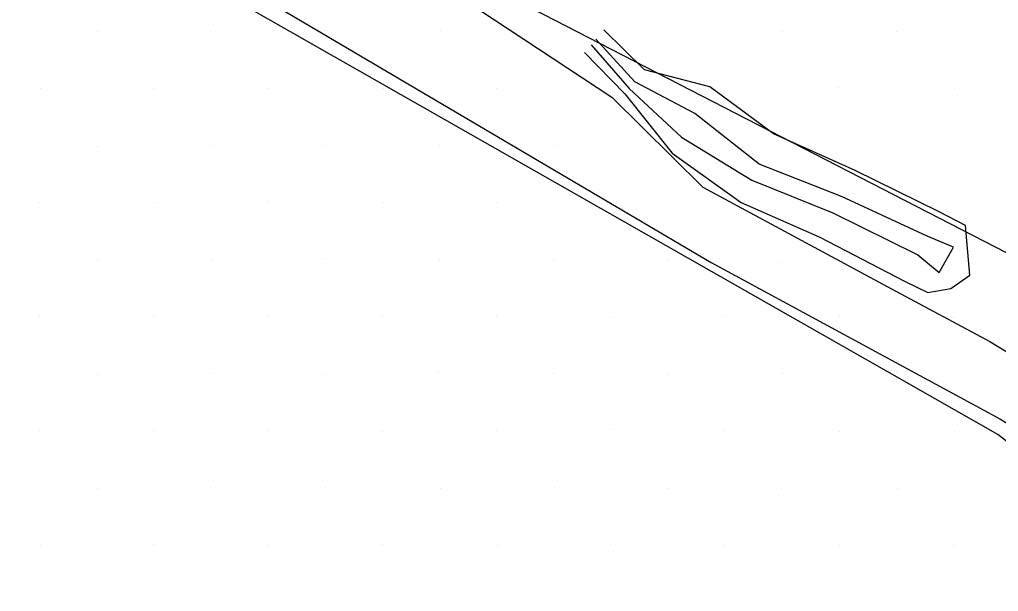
# Model space of a CAD drawing. Extents: x 1602514 to 1609837, y 863887 to 871157.
# Drawn here: x 1606212.5 to 1606394.3, y 865755.8 to 865862.1 of the extents above; entities that cross this region are included whole.
import ezdxf

# ---------------------------------------------------------------- set-up
doc = ezdxf.new("R2010")
doc.units = 0
for name, color, linetype in [('Survey-Entrances', 7, 'Continuous'), ('Survey-Ridge Lines', 7, 'Continuous'), ('Survey-Spot dirt', 7, 'Continuous'), ('Survey-Vegetation trees', 7, 'Continuous')]:
    doc.layers.add(name, color=color, linetype=linetype)

msp = doc.modelspace()

# ---------------------------------------------------------------- linework, layer by layer
at = {"layer": 'Survey-Entrances'}
for points in [[(1605874.24, 866215.49), (1605913.65, 866199.23), (1605935.58, 866185.16), (1605958.16, 866164.19), (1605974.98, 866146.63), (1605998.7, 866117.05), (1606035.1, 866072.5), (1606068.65, 866035.27), (1606104.47, 866001.05), (1606132.91, 865973.33), (1606151.35, 865956.5), (1606177.35, 865940.41), (1606202.53, 865919.27), (1606220.73, 865906.35), (1606236.49, 865900.74), (1606251.35, 865897.57), (1606273.45, 865882.37), (1606297.99, 865863.83), (1606322.52, 865847.66), (1606339.42, 865830.91), (1606374.43, 865812.05), (1606392.71, 865802.22), (1606466.05, 865757.66)], [(1605874.24, 866215.49), (1605913.65, 866199.23), (1605935.58, 866185.16), (1605958.16, 866164.19), (1605974.98, 866146.63), (1605998.7, 866117.05), (1606035.1, 866072.5), (1606068.65, 866035.27), (1606104.47, 866001.05), (1606132.91, 865973.33), (1606151.35, 865956.5), (1606177.35, 865940.41), (1606202.53, 865919.27), (1606220.73, 865906.35), (1606236.49, 865900.74), (1606251.35, 865897.57), (1606273.45, 865882.37), (1606297.99, 865863.83), (1606322.52, 865847.66), (1606339.42, 865830.91), (1606374.43, 865812.05), (1606392.71, 865802.22), (1606466.05, 865757.66)], [(1605980.44, 866121.09), (1606019.19, 866074.99), (1606085.73, 866003.01), (1606144.44, 865944.55), (1606164.35, 865927.19), (1606213.4, 865894.19), (1606253.63, 865868.44), (1606340.93, 865816.94), (1606394.59, 865787.87), (1606454.14, 865751.62), (1606496.71, 865723.41), (1606531.8, 865703.74), (1606585.26, 865664.88), (1606641.47, 865621.48)], [(1605980.44, 866121.09), (1606019.19, 866074.99), (1606085.73, 866003.01), (1606144.44, 865944.55), (1606164.35, 865927.19), (1606213.4, 865894.19), (1606253.63, 865868.44), (1606340.93, 865816.94), (1606394.59, 865787.87), (1606454.14, 865751.62), (1606496.71, 865723.41), (1606531.8, 865703.74), (1606585.26, 865664.88), (1606641.47, 865621.48)]]:
    msp.add_lwpolyline(points, dxfattribs=at)
at = {"layer": 'Survey-Ridge Lines'}
for points in [[(1606317.42, 865855.96), (1606324.89, 865848.25), (1606333.73, 865837.22), (1606346.55, 865828.05), (1606361.14, 865821.64), (1606376.88, 865813.47), (1606381.23, 865811.35), (1606385.49, 865812.09), (1606389.03, 865814.59), (1606388.19, 865823.78), (1606383.3, 865826.32), (1606367.71, 865834.03), (1606352.53, 865840.84), (1606340.72, 865849.55), (1606328.58, 865852.75), (1606321.04, 865860.16)], [(1606317.42, 865855.96), (1606324.89, 865848.25), (1606333.73, 865837.22), (1606346.55, 865828.05), (1606361.14, 865821.64), (1606376.88, 865813.47), (1606381.23, 865811.35), (1606385.49, 865812.09), (1606389.03, 865814.59), (1606388.19, 865823.78), (1606383.3, 865826.32), (1606367.71, 865834.03), (1606352.53, 865840.84), (1606340.72, 865849.55), (1606328.58, 865852.75), (1606321.04, 865860.16)], [(1606318.64, 865857.38), (1606325.71, 865849.25), (1606335.42, 865840.21), (1606348.52, 865832.25), (1606363.54, 865826.16), (1606379.33, 865818.37), (1606383.3, 865815.05), (1606385.95, 865819.78), (1606381.06, 865821.83), (1606365.14, 865829.18), (1606349.9, 865835.2), (1606337.9, 865844.59), (1606326.75, 865850.52), (1606319.53, 865858.41)], [(1606318.64, 865857.38), (1606325.71, 865849.25), (1606335.42, 865840.21), (1606348.52, 865832.25), (1606363.54, 865826.16), (1606379.33, 865818.37), (1606383.3, 865815.05), (1606385.95, 865819.78), (1606381.06, 865821.83), (1606365.14, 865829.18), (1606349.9, 865835.2), (1606337.9, 865844.59), (1606326.75, 865850.52), (1606319.53, 865858.41)]]:
    msp.add_lwpolyline(points, dxfattribs=at)
at = {"layer": 'Survey-Spot dirt'}
for p, q in [((1606226.91, 865859.84), (1606226.91, 865859.84)), ((1606226.91, 865859.84), (1606226.91, 865859.84)), ((1606247.99, 865859.86), (1606247.99, 865859.86)), ((1606247.99, 865859.86), (1606247.99, 865859.86)), ((1606269.25, 865859.96), (1606269.25, 865859.96)), ((1606269.25, 865859.96), (1606269.25, 865859.96)), ((1606290.6, 865859.95), (1606290.6, 865859.95)), ((1606290.6, 865859.95), (1606290.6, 865859.95)), ((1606354.18, 865859.94), (1606354.18, 865859.94)), ((1606354.18, 865859.94), (1606354.18, 865859.94)), ((1606375.32, 865859.91), (1606375.32, 865859.91)), ((1606375.32, 865859.91), (1606375.32, 865859.91)), ((1606216.36, 865849.23), (1606216.36, 865849.23)), ((1606216.36, 865849.23), (1606216.36, 865849.23)), ((1606237.42, 865849.18), (1606237.42, 865849.18)), ((1606237.42, 865849.18), (1606237.42, 865849.18)), ((1606258.77, 865849.35), (1606258.77, 865849.35)), ((1606258.77, 865849.35), (1606258.77, 865849.35)), ((1606280.03, 865849.24), (1606280.03, 865849.24)), ((1606280.03, 865849.24), (1606280.03, 865849.24)), ((1606301.12, 865849.3), (1606301.12, 865849.3)), ((1606301.12, 865849.3), (1606301.12, 865849.3)), ((1606364.7, 865849.36), (1606364.7, 865849.36)), ((1606364.7, 865849.36), (1606364.7, 865849.36)), ((1606386.12, 865849.3), (1606386.12, 865849.3)), ((1606386.12, 865849.3), (1606386.12, 865849.3)), ((1606248, 865838.74), (1606248, 865838.74)), ((1606248, 865838.74), (1606248, 865838.74)), ((1606269.24, 865838.7), (1606269.24, 865838.7)), ((1606269.24, 865838.7), (1606269.24, 865838.7)), ((1606290.45, 865838.58), (1606290.45, 865838.58)), ((1606290.45, 865838.58), (1606290.45, 865838.58)), ((1606311.8, 865838.58), (1606311.8, 865838.58)), ((1606311.8, 865838.58), (1606311.8, 865838.58)), ((1606226.96, 865838.53), (1606226.96, 865838.53)), ((1606226.96, 865838.53), (1606226.96, 865838.53)), ((1606216.13, 865828.1), (1606216.13, 865828.1)), ((1606216.13, 865828.1), (1606216.13, 865828.1)), ((1606237.47, 865828.16), (1606237.47, 865828.16)), ((1606237.47, 865828.16), (1606237.47, 865828.16)), ((1606258.64, 865828.18), (1606258.64, 865828.18)), ((1606258.64, 865828.18), (1606258.64, 865828.18)), ((1606280.14, 865828.1), (1606280.14, 865828.1)), ((1606280.14, 865828.1), (1606280.14, 865828.1)), ((1606301.14, 865828.03), (1606301.14, 865828.03)), ((1606301.14, 865828.03), (1606301.14, 865828.03)), ((1606322.33, 865828.19), (1606322.33, 865828.19)), ((1606322.33, 865828.19), (1606322.33, 865828.19)), ((1606226.93, 865817.48), (1606226.93, 865817.48)), ((1606226.93, 865817.48), (1606226.93, 865817.48)), ((1606248.12, 865817.39), (1606248.12, 865817.39)), ((1606248.12, 865817.39), (1606248.12, 865817.39)), ((1606269.24, 865817.58), (1606269.24, 865817.58)), ((1606269.24, 865817.58), (1606269.24, 865817.58)), ((1606290.54, 865817.41), (1606290.54, 865817.41)), ((1606290.54, 865817.41), (1606290.54, 865817.41)), ((1606311.7, 865817.47), (1606311.7, 865817.47)), ((1606311.7, 865817.47), (1606311.7, 865817.47)), ((1606332.97, 865817.34), (1606332.97, 865817.34)), ((1606332.97, 865817.34), (1606332.97, 865817.34)), ((1606354.04, 865817.01), (1606354.04, 865817.01)), ((1606354.04, 865817.01), (1606354.04, 865817.01)), ((1606216.13, 865806.82), (1606216.13, 865806.82)), ((1606216.13, 865806.82), (1606216.13, 865806.82)), ((1606237.34, 865806.91), (1606237.34, 865806.91)), ((1606237.34, 865806.91), (1606237.34, 865806.91)), ((1606258.75, 865806.84), (1606258.75, 865806.84)), ((1606258.75, 865806.84), (1606258.75, 865806.84)), ((1606279.93, 865806.87), (1606279.93, 865806.87)), ((1606279.93, 865806.87), (1606279.93, 865806.87)), ((1606301.15, 865806.93), (1606301.15, 865806.93)), ((1606301.15, 865806.93), (1606301.15, 865806.93)), ((1606322.45, 865806.76), (1606322.45, 865806.76)), ((1606322.45, 865806.76), (1606322.45, 865806.76)), ((1606343.64, 865806.88), (1606343.64, 865806.88)), ((1606343.64, 865806.88), (1606343.64, 865806.88)), ((1606364.79, 865806.86), (1606364.79, 865806.86)), ((1606364.79, 865806.86), (1606364.79, 865806.86)), ((1606385.93, 865806.69), (1606385.93, 865806.69)), ((1606385.93, 865806.69), (1606385.93, 865806.69)), ((1606226.99, 865796.15), (1606226.99, 865796.15)), ((1606226.99, 865796.15), (1606226.99, 865796.15)), ((1606248.03, 865796.21), (1606248.03, 865796.21)), ((1606248.03, 865796.21), (1606248.03, 865796.21)), ((1606269.36, 865796.15), (1606269.36, 865796.15)), ((1606269.36, 865796.15), (1606269.36, 865796.15)), ((1606290.34, 865796.41), (1606290.34, 865796.41)), ((1606290.34, 865796.41), (1606290.34, 865796.41)), ((1606311.67, 865796.28), (1606311.67, 865796.28)), ((1606311.67, 865796.28), (1606311.67, 865796.28)), ((1606333.07, 865796.09), (1606333.07, 865796.09)), ((1606333.07, 865796.09), (1606333.07, 865796.09)), ((1606354.14, 865796.29), (1606354.14, 865796.29)), ((1606354.14, 865796.29), (1606354.14, 865796.29)), ((1606375.35, 865796.48), (1606375.35, 865796.48)), ((1606375.35, 865796.48), (1606375.35, 865796.48)), ((1606322.25, 865785.84), (1606322.25, 865785.84)), ((1606322.25, 865785.84), (1606322.25, 865785.84)), ((1606216.24, 865785.75), (1606216.24, 865785.75)), ((1606216.24, 865785.75), (1606216.24, 865785.75)), ((1606237.44, 865785.69), (1606237.44, 865785.69)), ((1606237.44, 865785.69), (1606237.44, 865785.69)), ((1606258.65, 865785.73), (1606258.65, 865785.73)), ((1606258.65, 865785.73), (1606258.65, 865785.73)), ((1606279.87, 865785.55), (1606279.87, 865785.55)), ((1606279.87, 865785.55), (1606279.87, 865785.55)), ((1606301.08, 865785.67), (1606301.08, 865785.67)), ((1606301.08, 865785.67), (1606301.08, 865785.67)), ((1606343.45, 865785.7), (1606343.45, 865785.7)), ((1606343.45, 865785.7), (1606343.45, 865785.7)), ((1606364.78, 865785.6), (1606364.78, 865785.6)), ((1606364.78, 865785.6), (1606364.78, 865785.6)), ((1606386.08, 865785.5), (1606386.08, 865785.5)), ((1606386.08, 865785.5), (1606386.08, 865785.5)), ((1606226.98, 865774.97), (1606226.98, 865774.97)), ((1606226.98, 865774.97), (1606226.98, 865774.97)), ((1606247.98, 865775.09), (1606247.98, 865775.09)), ((1606247.98, 865775.09), (1606247.98, 865775.09)), ((1606269.22, 865775.1), (1606269.22, 865775.1)), ((1606269.22, 865775.1), (1606269.22, 865775.1)), ((1606290.64, 865774.95), (1606290.64, 865774.95)), ((1606290.64, 865774.95), (1606290.64, 865774.95)), ((1606311.76, 865775.1), (1606311.76, 865775.1)), ((1606311.76, 865775.1), (1606311.76, 865775.1)), ((1606332.89, 865774.96), (1606332.89, 865774.96)), ((1606332.89, 865774.96), (1606332.89, 865774.96)), ((1606354.08, 865774.99), (1606354.08, 865774.99)), ((1606354.08, 865774.99), (1606354.08, 865774.99)), ((1606375.49, 865774.98), (1606375.49, 865774.98)), ((1606375.49, 865774.98), (1606375.49, 865774.98)), ((1606216.29, 865764.4), (1606216.29, 865764.4)), ((1606216.29, 865764.4), (1606216.29, 865764.4)), ((1606237.34, 865764.45), (1606237.34, 865764.45)), ((1606237.34, 865764.45), (1606237.34, 865764.45)), ((1606258.76, 865764.4), (1606258.76, 865764.4)), ((1606258.76, 865764.4), (1606258.76, 865764.4)), ((1606279.93, 865764.47), (1606279.93, 865764.47)), ((1606279.93, 865764.47), (1606279.93, 865764.47)), ((1606301.31, 865764.26), (1606301.31, 865764.26)), ((1606301.31, 865764.26), (1606301.31, 865764.26)), ((1606322.24, 865764.49), (1606322.24, 865764.49)), ((1606322.24, 865764.49), (1606322.24, 865764.49)), ((1606343.45, 865764.31), (1606343.45, 865764.31)), ((1606343.45, 865764.31), (1606343.45, 865764.31)), ((1606364.79, 865764.4), (1606364.79, 865764.4)), ((1606364.79, 865764.4), (1606364.79, 865764.4)), ((1606386.06, 865764.39), (1606386.06, 865764.39)), ((1606386.06, 865764.39), (1606386.06, 865764.39))]:
    msp.add_line(p, q, dxfattribs=at)
at = {"layer": 'Survey-Vegetation trees'}
for points in [[(1605868.24, 866270.35), (1605917, 866264.25), (1606013.01, 866150.65), (1606159.29, 865970.73), (1606288.82, 865873.91), (1606519.68, 865754.98), (1606525.78, 865726.01), (1606624.06, 865677.98), (1606673.59, 865661.97), (1606653.02, 865637.57), (1606750.54, 865552.19), (1606932.64, 865405.81), (1606897.48, 865634.77), (1606852.53, 866057.89), (1606634.62, 866157.76), (1606377.05, 866304.34), (1606183.52, 866423.27), (1605933.61, 866558.21), (1605731.71, 866735.08)], [(1605868.24, 866270.35), (1605917, 866264.25), (1606013.01, 866150.65), (1606159.29, 865970.73), (1606288.82, 865873.91), (1606519.68, 865754.98), (1606525.78, 865726.01), (1606624.06, 865677.98), (1606673.59, 865661.97), (1606653.02, 865637.57), (1606750.54, 865552.19), (1606932.64, 865405.81), (1606897.48, 865634.77), (1606852.53, 866057.89), (1606634.62, 866157.76), (1606377.05, 866304.34), (1606183.52, 866423.27), (1605933.61, 866558.21), (1605731.71, 866735.08)], [(1606966.17, 865108.64), (1606926.01, 865368.72), (1606585.43, 865634.79), (1606394.19, 865784.98), (1606151.9, 865922.97), (1606027.71, 866037.32), (1605914.18, 866179.13), (1605665.45, 866233.32)], [(1606966.17, 865108.64), (1606926.01, 865368.72), (1606585.43, 865634.79), (1606394.19, 865784.98), (1606151.9, 865922.97), (1606027.71, 866037.32), (1605914.18, 866179.13), (1605665.45, 866233.32)]]:
    msp.add_lwpolyline(points, dxfattribs=at)

doc.saveas('drawing.dxf')
